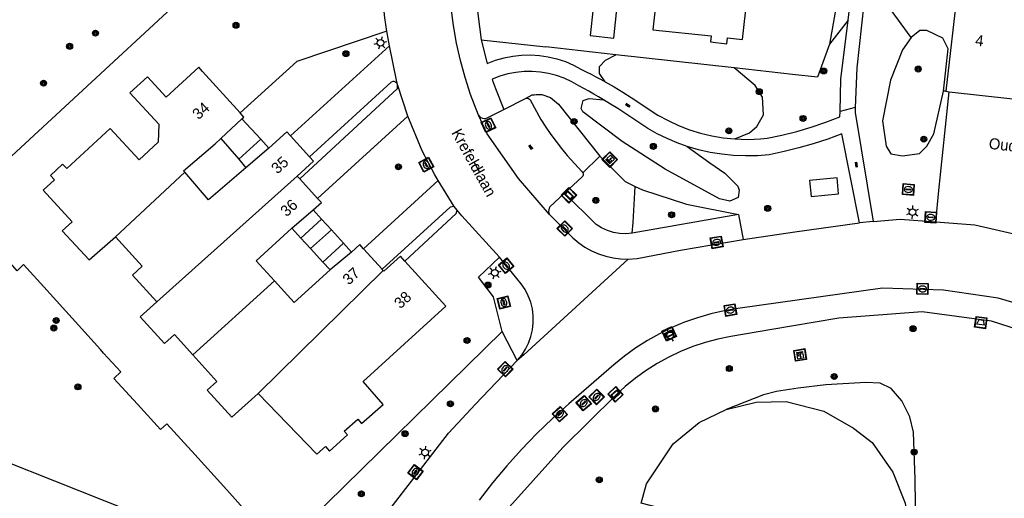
# Model space of a CAD drawing. Header units: metres. Extents: x 93870 to 95789, y 463036 to 464040.
# Tile 338 of 344: x 95307 to 95396, y 463702 to 463746. Entities that reach past the tile are written whole.
import ezdxf
from ezdxf.enums import TextEntityAlignment as Align

# ---------------------------------------------------------------- set-up
doc = ezdxf.new("R2010")
doc.units = ezdxf.units.M
doc.header["$LTSCALE"] = 25.4
for name, color, linetype in [('B_BEBOUWINGSGRENS_0', 1, 'Continuous'), ('B_LUIFEL_1', 200, 'Continuous'), ('B_TUSSENMUUR_0', 7, 'Continuous'), ('G_GRENS_ALGEMEEN_0', 7, 'Continuous'), ('Q_AFVALBAK_0', 7, 'Continuous'), ('Q_BOOM_0', 3, 'Continuous'), ('Q_DAMWAND_0', 6, 'Continuous'), ('Q_ELEKTRAKAST_0', 7, 'Continuous'), ('Q_INSPECTIE_OF_RIOOLPUT_0', 253, 'Continuous'), ('Q_KOLK_0', 254, 'Continuous'), ('Q_LICHTMAST_0', 2, 'Continuous'), ('Q_STRAATNAAMBORD_0', 7, 'Continuous'), ('Q_WATERLEIDINGPUT_0', 5, 'Continuous'), ('S_GBKN_SYMBOOL_OV_GROOT_0', 7, 'Continuous'), ('T_CULTUURGRENS_0', 76, 'Continuous'), ('T_HAAG_0', 87, 'Continuous'), ('T_HEK_0', 57, 'Continuous'), ('V_WEGGRENS_0', 7, 'Continuous'), ('Z_GBKN_HUISNUMMER_0', 252, 'Continuous'), ('Z_STRAATNAAM_0', 252, 'Continuous')]:
    doc.layers.add(name, color=color, linetype=linetype)

# ---------------------------------------------------------------- blocks, each defined once
blk = doc.blocks.new('Q_AFVALBAK')
for points in [[(-0.5, 0.5), (0.5, 0.5), (0.5, -0.5), (-0.5, -0.5)], [(-0.336, 0.197), (0.331, 0.197), (0.19, -0.251), (-0.196, -0.251)]]:
    blk.add_lwpolyline(points, close=True)
blk.add_lwpolyline([(-0.442, 0.464), (0.438, 0.464, -0.414214), (0.459, 0.442), (0.459, -0.437, -0.414214), (0.438, -0.459), (-0.442, -0.459, -0.414214), (-0.463, -0.437), (-0.463, 0.442), (-0.463, 0.444), (-0.463, 0.446), (-0.463, 0.448), (-0.462, 0.45), (-0.461, 0.451), (-0.46, 0.453), (-0.459, 0.455), (-0.458, 0.456), (-0.457, 0.457), (-0.456, 0.459), (-0.454, 0.46), (-0.453, 0.461), (-0.451, 0.462), (-0.449, 0.462), (-0.447, 0.463), (-0.446, 0.463), (-0.444, 0.464), (-0.442, 0.464)], format="xyb")
blk = doc.blocks.new('Q_STRAATNAAMBORD')
for points in [[(-0.5, 0.5), (0.5, 0.5), (0.5, -0.5), (-0.5, -0.5)], [(-0.369, 0.22), (0.358, 0.22), (0.358, -0.214), (-0.369, -0.214)]]:
    blk.add_lwpolyline(points, close=True)
for points in [[(-0.442, 0.464), (0.438, 0.464, -0.414214), (0.459, 0.442), (0.459, -0.437, -0.414214), (0.438, -0.459), (-0.442, -0.459, -0.414214), (-0.463, -0.437), (-0.463, 0.442), (-0.463, 0.444), (-0.463, 0.446), (-0.463, 0.448), (-0.462, 0.45), (-0.461, 0.451), (-0.46, 0.453), (-0.459, 0.455), (-0.458, 0.456), (-0.457, 0.457), (-0.456, 0.459), (-0.454, 0.46), (-0.453, 0.461), (-0.451, 0.462), (-0.449, 0.462), (-0.447, 0.463), (-0.446, 0.463), (-0.444, 0.464), (-0.442, 0.464)], [(-0.287, 0.16), (0.281, 0.16, -0.414214), (0.303, 0.139), (0.303, -0.134, -0.414214), (0.281, -0.156), (-0.287, -0.156, -0.414214), (-0.308, -0.134), (-0.308, 0.139), (-0.308, 0.14), (-0.308, 0.142), (-0.307, 0.144), (-0.307, 0.146), (-0.306, 0.148), (-0.305, 0.149), (-0.304, 0.151), (-0.303, 0.152), (-0.302, 0.154), (-0.3, 0.155), (-0.299, 0.156), (-0.297, 0.157), (-0.296, 0.158), (-0.294, 0.159), (-0.292, 0.159), (-0.29, 0.16), (-0.288, 0.16), (-0.287, 0.16)]]:
    blk.add_lwpolyline(points, format="xyb")
blk = doc.blocks.new('Q_ELEKTRAKAST')
for points in [[(-0.5, 0.5), (0.5, 0.5), (0.5, -0.5), (-0.5, -0.5)], [(-0.262, 0.264), (0.25, 0.264), (0.25, 0.187), (-0.262, 0.187)], [(-0.262, 0.107), (0.25, 0.107), (0.25, -0.332), (-0.262, -0.332)]]:
    blk.add_lwpolyline(points, close=True)
blk.add_lwpolyline([(-0.442, 0.464), (0.438, 0.464, -0.414214), (0.459, 0.442), (0.459, -0.437, -0.414214), (0.438, -0.459), (-0.442, -0.459, -0.414214), (-0.463, -0.437), (-0.463, 0.442), (-0.463, 0.444), (-0.463, 0.446), (-0.463, 0.448), (-0.462, 0.45), (-0.461, 0.451), (-0.46, 0.453), (-0.459, 0.455), (-0.458, 0.456), (-0.457, 0.457), (-0.456, 0.459), (-0.454, 0.46), (-0.453, 0.461), (-0.451, 0.462), (-0.449, 0.462), (-0.447, 0.463), (-0.446, 0.463), (-0.444, 0.464), (-0.442, 0.464)], format="xyb")
blk.add_lwpolyline([(-0.177, 0.001, -1), (-0.177, -0.069, -1)], format="xyb", close=True)
blk.add_lwpolyline([(0.044, 0.088), (-0.056, -0.112), (0.044, -0.112), (-0.056, -0.312)])
blk = doc.blocks.new('Q_LICHTMAST')
for points in [[(-0.26, 0.15), (-0.52, 0.3)], [(0, 0.3), (0, 0.6)], [(0.26, 0.15), (0.52, 0.3)], [(-0.26, -0.15), (-0.52, -0.3)], [(0, -0.3), (0, -0.6)], [(0.26, -0.15), (0.52, -0.3)]]:
    blk.add_lwpolyline(points)
blk.add_circle((0, 0), 0.3)
blk = doc.blocks.new('Q_KOLK')
blk.add_lwpolyline([(-0.5, 0.5), (0.5, 0.5), (0.5, -0.5), (-0.5, -0.5)], close=True)
for points in [[(-0.442, 0.464), (0.438, 0.464, -0.414214), (0.459, 0.442), (0.459, -0.437, -0.414214), (0.438, -0.459), (-0.442, -0.459, -0.414214), (-0.463, -0.437), (-0.463, 0.442, -0.414214), (-0.442, 0.464)], [(-0.345, 0.105, 0.380426), (-0.276, -0.18)], [(-0.008, 0.266, 0.240218), (-0.345, 0.105)], [(-0.194, 0.045, 0.853344), (-0.194, -0.032)], [(0.331, 0.111, 0.240191), (-0.008, 0.266)], [(0.185, -0.032, 0.849746), (0.185, 0.045)], [(0.267, -0.176, 0.380426), (0.331, 0.111)], [(-0.276, -0.18, 0.148452), (0.012, -0.257)], [(0.012, -0.257, 0.131742), (0.267, -0.176)]]:
    blk.add_lwpolyline(points, format="xyb")
for points in [[(-0.194, 0.045), (0.185, 0.045)], [(0.185, -0.032), (-0.194, -0.032)]]:
    blk.add_lwpolyline(points)
blk = doc.blocks.new('Q_WATERLEIDINGPUT')
blk.add_lwpolyline([(-0.5, 0.5), (0.5, 0.5), (0.5, -0.5), (-0.5, -0.5)], close=True)
for points in [[(-0.442, 0.464), (0.438, 0.464, -0.414214), (0.459, 0.442), (0.459, -0.437, -0.414214), (0.438, -0.459), (-0.442, -0.459, -0.414214), (-0.463, -0.437), (-0.463, 0.442), (-0.463, 0.444), (-0.463, 0.446), (-0.463, 0.448), (-0.462, 0.45), (-0.461, 0.451), (-0.46, 0.453), (-0.459, 0.455), (-0.458, 0.456), (-0.457, 0.457), (-0.456, 0.459), (-0.454, 0.46), (-0.453, 0.461), (-0.451, 0.462), (-0.449, 0.462), (-0.447, 0.463), (-0.446, 0.463), (-0.444, 0.464), (-0.442, 0.464)], [(-0.345, 0.105, 0.380426), (-0.276, -0.18)], [(-0.008, 0.266, 0.240218), (-0.345, 0.105)], [(-0.194, 0.045, 0.853344), (-0.194, -0.032)], [(0.331, 0.111, 0.240191), (-0.008, 0.266)], [(0.185, -0.032, 0.849746), (0.185, 0.045)], [(0.267, -0.176, 0.380426), (0.331, 0.111)], [(-0.276, -0.18, 0.148452), (0.012, -0.257)], [(0.012, -0.257, 0.131742), (0.267, -0.176)]]:
    blk.add_lwpolyline(points, format="xyb")
for points in [[(-0.194, 0.045), (0.185, 0.045)], [(0.185, -0.032), (-0.194, -0.032)]]:
    blk.add_lwpolyline(points)
blk = doc.blocks.new('Q_INSPECTIE_OF_RIOOLPUT')
blk.add_lwpolyline([(-0.5, 0.5), (0.5, 0.5), (0.5, -0.5), (-0.5, -0.5)], close=True)
for points in [[(-0.442, 0.464), (0.438, 0.464, -0.414214), (0.459, 0.442), (0.459, -0.437, -0.414214), (0.438, -0.459), (-0.442, -0.459, -0.414214), (-0.463, -0.437), (-0.463, 0.442), (-0.463, 0.444), (-0.463, 0.446), (-0.463, 0.448), (-0.462, 0.45), (-0.461, 0.451), (-0.46, 0.453), (-0.459, 0.455), (-0.458, 0.456), (-0.457, 0.457), (-0.456, 0.459), (-0.454, 0.46), (-0.453, 0.461), (-0.451, 0.462), (-0.449, 0.462), (-0.447, 0.463), (-0.446, 0.463), (-0.444, 0.464), (-0.442, 0.464)], [(-0.345, 0.105, 0.380426), (-0.276, -0.18)], [(-0.008, 0.266, 0.240218), (-0.345, 0.105)], [(-0.194, 0.045, 0.853344), (-0.194, -0.032)], [(0.331, 0.111, 0.240191), (-0.008, 0.266)], [(0.185, -0.032, 0.849746), (0.185, 0.045)], [(0.267, -0.176, 0.380426), (0.331, 0.111)], [(-0.276, -0.18, 0.148452), (0.012, -0.257)], [(0.012, -0.257, 0.131742), (0.267, -0.176)]]:
    blk.add_lwpolyline(points, format="xyb")
for points in [[(-0.194, 0.045), (0.185, 0.045)], [(0.185, -0.032), (-0.194, -0.032)]]:
    blk.add_lwpolyline(points)
blk = doc.blocks.new('Q_BOOM')
for radius in [0.27, 0.18, 0.09]:
    blk.add_circle((0, 0), radius)
blk = doc.blocks.new('S_GBKN_SYMBOOL_OV_GROOT')
for points in [[(-0.21875, 0.0625), (0.21875, 0.0625)], [(-0.21875, 0), (0.21875, 0)], [(-0.1875, 0.0625), (-0.1875, 0)], [(-0.125, 0.09375), (-0.125, 0.0625)], [(-0.125, 0), (-0.125, -0.0625)], [(-0.0625, 0.0625), (-0.0625, 0)], [(0, 0.09375), (0, 0.0625)], [(0, 0), (0, -0.0625)], [(0.0625, 0.0625), (0.0625, 0)], [(0.125, 0.09375), (0.125, 0.0625)], [(0.125, 0), (0.125, -0.0625)], [(0.1875, 0.0625), (0.1875, 0)], [(-0.21875, -0.0625), (0.21875, -0.0625)], [(-0.1875, -0.0625), (-0.1875, -0.09375)], [(-0.0625, -0.0625), (-0.0625, -0.09375)], [(0.0625, -0.0625), (0.0625, -0.09375)], [(0.1875, -0.0625), (0.1875, -0.09375)]]:
    blk.add_lwpolyline(points)

msp = doc.modelspace()

# ---------------------------------------------------------------- linework, layer by layer
at = {"layer": 'B_BEBOUWINGSGRENS_0'}
for p, q in [((95390.95, 463739.36), (95391.241, 463739.327)), ((95325.228, 463735.083), (95327.14, 463736.87)), ((95328.841, 463735.008), (95327.14, 463736.87)), ((95325.228, 463735.083), (95326.846, 463733.195)), ((95326.846, 463733.195), (95328.841, 463735.008)), ((95333.274, 463733.424), (95331.546, 463735.329)), ((95329.57, 463734.21), (95327.51, 463732.42)), ((95332.381, 463731.436), (95332.16, 463731.68)), ((95334.004, 463729.65), (95332.381, 463731.436)), ((95331.67, 463726.95), (95333.6, 463728.6)), ((95334.353, 463727.775), (95332.486, 463726.059)), ((95335.247, 463726.796), (95334.353, 463727.775)), ((95336.348, 463725.591), (95335.247, 463726.796)), ((95332.486, 463726.059), (95333.364, 463725.1)), ((95333.364, 463725.1), (95334.478, 463723.882)), ((95334.478, 463723.882), (95336.348, 463725.591)), ((95339.849, 463723.228), (95338.157, 463725.09)), ((95337.08, 463724.79), (95335.13, 463723.17)), ((95345.62, 463719.88), (95341.898, 463723.963)), ((95339.954, 463723.112), (95339.849, 463723.228))]:
    msp.add_line(p, q, dxfattribs=at)
for points in [[(95398.8, 463756.67), (95390.75, 463757.55), (95390.61, 463756.42), (95390.03, 463756.49), (95389.73, 463754.12), (95390.25, 463754.06), (95390.01, 463752.28), (95389.45, 463752.36), (95389.08, 463749.54), (95392.07, 463749.14), (95390.95, 463739.36)], [(95355.67, 463753.04), (95355.144, 463748.101), (95355.06, 463747.32), (95358.99, 463746.89), (95358.72, 463744.42), (95360.84, 463744.18), (95361.24, 463747.99), (95362.51, 463748.99), (95364.82, 463748.75), (95364.4, 463744.95), (95369.66, 463744.38), (95369.6, 463743.84), (95371.08, 463743.68), (95371.14, 463744.21), (95372.52, 463744.06), (95372.93, 463747.87), (95374.14, 463747.74), (95374.52, 463751.33), (95372.53, 463751.54)], [(95326.983, 463737.4), (95323.557, 463741.17), (95323.22, 463741.54), (95320.28, 463738.83), (95318.57, 463740.68), (95316.98, 463739.22), (95319.62, 463736.38), (95319.54, 463734.74), (95317.82, 463733.15), (95315.2, 463735.99), (95311.27, 463732.36), (95310.89, 463732.76), (95309.79, 463731.74), (95310.16, 463731.34), (95309.12, 463730.39), (95311.75, 463727.54), (95310.85, 463726.71), (95313.28, 463724.08), (95315.68, 463726.16)], [(95391.241, 463739.327), (95397.03, 463738.67), (95397.25, 463740.65)], [(95327.14, 463736.87), (95327.32, 463737.03), (95326.983, 463737.4)], [(95331.546, 463735.329), (95331.21, 463735.7), (95329.57, 463734.21)], [(95321.951, 463732.02), (95321.84, 463732.15), (95324.712, 463734.601), (95325.228, 463735.083)], [(95332.16, 463731.68), (95333.64, 463733.02), (95333.274, 463733.424)], [(95327.51, 463732.42), (95324.1, 463729.51), (95321.951, 463732.02)], [(95378.58, 463731.26), (95378.73, 463729.82), (95381.23, 463730.08), (95381.08, 463731.52), (95378.58, 463731.26)], [(95333.6, 463728.6), (95334.34, 463729.28), (95334.004, 463729.65)], [(95330.102, 463722.163), (95328.43, 463723.99), (95331.67, 463726.95)], [(95315.68, 463726.16), (95318.09, 463723.5), (95317.21, 463722.69), (95319.42, 463720.27)], [(95338.157, 463725.09), (95337.82, 463725.46), (95337.08, 463724.79)], [(95341.898, 463723.963), (95341.5, 463724.4), (95340.01, 463723.05), (95339.954, 463723.112)], [(95335.13, 463723.17), (95331.89, 463720.21), (95330.102, 463722.163)], [(95319.42, 463720.27), (95317.93, 463718.91), (95320.13, 463716.49), (95321.02, 463717.3), (95322.679, 463715.478)], [(95328.6, 463711.96), (95333.93, 463706.45), (95334.71, 463707.14), (95335.07, 463706.74), (95336.72, 463708.2), (95336.4, 463708.56), (95337.64, 463709.64), (95337.98, 463709.24), (95339.95, 463710.95), (95338.122, 463713.059), (95345.62, 463719.88)], [(95322.679, 463715.478), (95324.88, 463713.06), (95323.99, 463712.25), (95326.22, 463709.8), (95328.6, 463711.96)]]:
    msp.add_lwpolyline(points, dxfattribs=at)
at = {"layer": 'B_LUIFEL_1'}
for p, q in [((95329.57, 463734.21), (95328.841, 463735.008)), ((95326.846, 463733.195), (95327.51, 463732.42)), ((95334.353, 463727.775), (95333.6, 463728.6)), ((95331.67, 463726.95), (95332.486, 463726.059)), ((95337.08, 463724.79), (95336.348, 463725.591)), ((95334.478, 463723.882), (95335.13, 463723.17))]:
    msp.add_line(p, q, dxfattribs=at)
at = {"layer": 'B_TUSSENMUUR_0'}
for p, q in [((95321.951, 463732.02), (95315.68, 463726.16)), ((95332.16, 463731.68), (95319.42, 463720.27)), ((95335.247, 463726.796), (95333.364, 463725.1)), ((95339.954, 463723.112), (95328.6, 463711.96)), ((95322.679, 463715.478), (95330.102, 463722.163))]:
    msp.add_line(p, q, dxfattribs=at)
at = {"layer": 'G_GRENS_ALGEMEEN_0'}
for p, q in [((95331.546, 463735.329), (95340.529, 463743.474)), ((95342.169, 463737.11), (95334.004, 463729.65)), ((95338.157, 463725.09), (95344.93, 463731.276)), ((95346.009, 463728.87), (95339.849, 463723.228)), ((95346.384, 463728.928), (95346.009, 463728.87)), ((95346.573, 463728.277), (95346.663, 463728.585)), ((95341.898, 463723.963), (95346.573, 463728.277)), ((95350.719, 463717.587), (95331.032, 463698.252))]:
    msp.add_line(p, q, dxfattribs=at)
for points in [[(95325.76, 463703.212), (95322.599, 463706.718), (95322.243, 463707.113), (95320.339, 463709.224), (95319.768, 463708.691), (95317.985, 463710.647), (95317.682, 463710.979), (95315.525, 463713.335), (95316.157, 463713.913), (95314.603, 463715.631), (95314.312, 463715.953), (95309.751, 463721.003), (95309.474, 463721.306), (95307.339, 463723.661), (95306.773, 463723.093), (95304.709, 463725.411), (95305.473, 463732.742), (95320.763, 463746.891)], [(95340.283, 463744.811), (95332.125, 463742.075), (95326.983, 463737.4)], [(95390.742, 463739.38), (95391.144, 463743.21), (95390.677, 463744.179), (95389.233, 463744.865), (95388.596, 463744.865), (95387.792, 463744.242)], [(95341.255, 463739.983), (95341.182, 463740.1), (95341.075, 463740.188), (95340.945, 463740.237), (95340.806, 463740.241), (95340.674, 463740.201), (95333.274, 463733.424)], [(95332.381, 463731.436), (95341.23, 463739.602), (95341.255, 463739.983)], [(95390.026, 463727.523), (95390.319, 463730.372), (95391.241, 463739.327)]]:
    msp.add_lwpolyline(points, dxfattribs=at)
at = {"layer": 'Q_DAMWAND_0'}
for points in [[(95371.04, 463710.52), (95373.757, 463711.189), (95376.47, 463711.25), (95379.893, 463710.344), (95382.57, 463708.82), (95384.28, 463707.507), (95386.13, 463704.84), (95387.257, 463702.014), (95387.59, 463699.43), (95387.479, 463696.441), (95386.48, 463693.81), (95384.143, 463690.207)], [(95370.681, 463682.84), (95372.78, 463690.676), (95368.22, 463700.737), (95363.335, 463702.024), (95363.82, 463703.77), (95366.24, 463707.39), (95368.586, 463709.338), (95371.04, 463710.52)]]:
    msp.add_lwpolyline(points, dxfattribs=at)
at = {"layer": 'T_CULTUURGRENS_0'}
for p, q in [((95382.085, 463745.816), (95380.406, 463743.628)), ((95358.05, 463731.97), (95359.597, 463733.466)), ((95367.427, 463729.129), (95372.16, 463728.205)), ((95372.16, 463728.205), (95362.512, 463726.497)), ((95372.16, 463728.205), (95372.564, 463725.924))]:
    msp.add_line(p, q, dxfattribs=at)
for points in [[(95387.792, 463744.242), (95387.024, 463743.13), (95385.92, 463740.386), (95385.198, 463736.674), (95385.538, 463734.374), (95385.962, 463733.688), (95387.024, 463733.526), (95388.553, 463733.728), (95389.233, 463734.374), (95389.87, 463735.503), (95390.742, 463739.38)], [(95360.075, 463740.22), (95359.549, 463740.97), (95359.549, 463741.616), (95360.101, 463742.181), (95361.033, 463742.674)], [(95371.808, 463735.041), (95373.137, 463735.603), (95373.816, 463736.168), (95374.411, 463737.217), (95374.326, 463738.831), (95373.647, 463739.881), (95371.745, 463741.481)], [(95352.843, 463738.699), (95353.446, 463739.043), (95353.63, 463739.051), (95353.819, 463739.06), (95354.338, 463739.084), (95355.102, 463738.801), (95355.824, 463738.196), (95359.597, 463733.466)], [(95367.501, 463734.366), (95369.54, 463732.869), (95370.898, 463731.94), (95372.087, 463730.77), (95372.215, 463730.407), (95372.13, 463729.721), (95371.366, 463729.398), (95370.431, 463729.599), (95365.506, 463732.303), (95361.599, 463734.806), (95358.032, 463737.51), (95357.905, 463737.792), (95358.074, 463738.519), (95358.626, 463738.721), (95359.912, 463738.594)], [(95359.597, 463733.466), (95361.873, 463731.177), (95362.793, 463730.743)], [(95362.512, 463726.497), (95362.618, 463727.46), (95362.793, 463730.743)], [(95362.793, 463730.743), (95363.462, 463730.427), (95367.427, 463729.129)], [(95362.512, 463726.497), (95361.943, 463726.445), (95361.372, 463726.468), (95360.809, 463726.566), (95360.264, 463726.736), (95359.746, 463726.976), (95359.263, 463727.281), (95356.376, 463730.124)], [(95384.143, 463690.207), (95385.611, 463692.119), (95386.787, 463694.157), (95387.721, 463696.345), (95388.057, 463697.71), (95388.231, 463699.786), (95388.168, 463704.163), (95388.005, 463708.444), (95387.681, 463709.842), (95386.942, 463711.294), (95386.004, 463712.407), (95384.983, 463712.885), (95383.688, 463712.951), (95380.067, 463712.755), (95377.545, 463712.447), (95375.609, 463712.13), (95374.407, 463711.853), (95371.04, 463710.52)]]:
    msp.add_lwpolyline(points, dxfattribs=at)
at = {"layer": 'T_HAAG_0'}
for p, q in [((95361.033, 463742.674), (95354.678, 463743.382)), ((95371.745, 463741.481), (95361.033, 463742.674)), ((95352.103, 463714.958), (95350.719, 463717.587)), ((95325.76, 463703.212), (95329.724, 463698.818))]:
    msp.add_line(p, q, dxfattribs=at)
for points in [[(95383.358, 463763.021), (95382.605, 463756.112), (95380.406, 463743.628)], [(95380.406, 463743.628), (95379.308, 463740.638), (95377.05, 463740.89), (95371.745, 463741.481)], [(95350.719, 463717.587), (95349.934, 463720.726), (95348.586, 463722.517), (95350.488, 463724.327)]]:
    msp.add_lwpolyline(points, dxfattribs=at)
at = {"layer": 'T_HEK_0'}
for p, q in [((95348.841, 463744.032), (95354.678, 463743.382)), ((95390.95, 463739.36), (95390.742, 463739.38)), ((95305.59, 463705.86), (95322.54, 463699.13))]:
    msp.add_line(p, q, dxfattribs=at)
msp.add_lwpolyline([(95387.792, 463744.242), (95385.74, 463747.06), (95387.79, 463761.22)], dxfattribs=at)
at = {"layer": 'V_WEGGRENS_0'}
for p, q in [((95340.529, 463743.474), (95340.283, 463744.811)), ((95348.841, 463744.032), (95349.37, 463741.889)), ((95342.169, 463737.11), (95341.255, 463739.983)), ((95350.876, 463737.719), (95352.843, 463738.699)), ((95381.34, 463737.05), (95381.354, 463737.528)), ((95382.738, 463737.882), (95381.354, 463737.528)), ((95383.109, 463727.433), (95381.523, 463735.508)), ((95346.384, 463728.928), (95344.93, 463731.276)), ((95346.663, 463728.585), (95346.384, 463728.928)), ((95384.351, 463727.546), (95383.109, 463727.433))]:
    msp.add_line(p, q, dxfattribs=at)
for points in [[(95350.397, 463768.838), (95348.589, 463752.947), (95348.412, 463750.847), (95348.377, 463750.427), (95348.345, 463749.91), (95348.328, 463749.393), (95348.324, 463748.875), (95348.334, 463748.357), (95348.357, 463747.84), (95348.841, 463744.032)], [(95422.25, 463757.64), (95421.67, 463758.38), (95416.92, 463762.07), (95413.8, 463764.14), (95409.43, 463765.76), (95405.95, 463766.63), (95399.93, 463767.66), (95396.63, 463767.59), (95393.69, 463767.18), (95390.67, 463766.5), (95388.2, 463765.59), (95386.57, 463764.44), (95385.2, 463762.81), (95382.88, 463741.48), (95382.738, 463737.882)], [(95382.085, 463745.816), (95382.59, 463750), (95384.04, 463763.014)], [(95340.283, 463744.811), (95340.08, 463746.014), (95339.928, 463747.502), (95340.017, 463749.737), (95340.261, 463752.864), (95340.854, 463758.575)], [(95348.576, 463737.186), (95347.855, 463739.063), (95347.363, 463740.6), (95346.943, 463742.159), (95346.594, 463743.735), (95346.319, 463745.325), (95346.117, 463746.927), (95346.042, 463747.807)], [(95381.354, 463737.528), (95381.44, 463740.47), (95382.085, 463745.816)], [(95341.255, 463739.983), (95341.144, 463740.359), (95340.529, 463743.474)], [(95349.37, 463741.889), (95350.124, 463742.178), (95350.901, 463742.401), (95351.694, 463742.557), (95352.497, 463742.644), (95353.305, 463742.662), (95354.111, 463742.611), (95354.91, 463742.492), (95355.696, 463742.304), (95356.463, 463742.05), (95357.205, 463741.731), (95357.918, 463741.349), (95358.354, 463741.133), (95358.788, 463740.912), (95359.22, 463740.686), (95359.648, 463740.456), (95360.075, 463740.22)], [(95359.912, 463738.594), (95359.47, 463738.854), (95359.026, 463739.111), (95358.579, 463739.363), (95358.13, 463739.61), (95357.678, 463739.854), (95357.033, 463740.226), (95356.357, 463740.54), (95355.656, 463740.792), (95354.936, 463740.98), (95354.201, 463741.103), (95353.458, 463741.16), (95352.713, 463741.15), (95351.972, 463741.074), (95351.241, 463740.932), (95350.526, 463740.725), (95349.831, 463740.455)], [(95349.831, 463740.455), (95349.865, 463740.355), (95350.111, 463739.629), (95350.876, 463737.719)], [(95360.075, 463740.22), (95360.871, 463739.763), (95361.658, 463739.289), (95362.434, 463738.798), (95363.199, 463738.29), (95363.954, 463737.767), (95364.841, 463737.203), (95365.764, 463736.7), (95366.718, 463736.259), (95367.7, 463735.882), (95368.704, 463735.57), (95369.726, 463735.326), (95370.762, 463735.149), (95371.808, 463735.041)], [(95352.843, 463738.699), (95352.934, 463738.728), (95353.03, 463738.73), (95353.121, 463738.703), (95353.201, 463738.651), (95353.262, 463738.577), (95354.248, 463736.796), (95354.694, 463736.123), (95355.155, 463735.46), (95355.63, 463734.808), (95356.12, 463734.166), (95356.624, 463733.536), (95357.995, 463732.068), (95358.05, 463731.97)], [(95367.501, 463734.366), (95366.577, 463734.698), (95365.673, 463735.081), (95364.791, 463735.515), (95363.936, 463735.997), (95363.109, 463736.527), (95362.482, 463736.959), (95361.848, 463737.381), (95361.209, 463737.795), (95360.563, 463738.199), (95359.912, 463738.594)], [(95348.576, 463737.186), (95348.673, 463737.068), (95348.794, 463736.976), (95348.935, 463736.916), (95349.085, 463736.891), (95349.237, 463736.902), (95350.876, 463737.719)], [(95382.738, 463737.882), (95382.72, 463737.43), (95384.351, 463727.546)], [(95344.93, 463731.276), (95344.62, 463731.78), (95343.476, 463733.954), (95342.169, 463737.11)], [(95355.029, 463728.186), (95352.2, 463731.45), (95349.37, 463735.52), (95348.576, 463737.186)], [(95371.808, 463735.041), (95372.395, 463735.011), (95372.984, 463735.002), (95373.572, 463735.016), (95374.16, 463735.051), (95374.746, 463735.108), (95376.093, 463735.391), (95377.428, 463735.728), (95378.749, 463736.117), (95380.054, 463736.558), (95381.34, 463737.05)], [(95381.523, 463735.508), (95380.235, 463735.03), (95378.93, 463734.602), (95377.61, 463734.223), (95376.276, 463733.894), (95374.931, 463733.616), (95373.859, 463733.525), (95372.785, 463733.501), (95371.711, 463733.543), (95370.641, 463733.651), (95369.581, 463733.824), (95368.533, 463734.063), (95367.501, 463734.366)], [(95358.05, 463731.97), (95358.069, 463731.898), (95358.073, 463731.824), (95358.061, 463731.75), (95358.034, 463731.681), (95357.994, 463731.618), (95356.376, 463730.124)], [(95356.376, 463730.124), (95355.06, 463728.896), (95354.986, 463728.765), (95354.945, 463728.621), (95354.938, 463728.47), (95354.967, 463728.323), (95355.029, 463728.186)], [(95350.488, 463724.327), (95347.08, 463728.073), (95346.663, 463728.585)], [(95355.029, 463728.186), (95357.143, 463726.068), (95357.668, 463725.625), (95358.233, 463725.234), (95358.832, 463724.899), (95359.461, 463724.623), (95360.114, 463724.409), (95360.784, 463724.257), (95361.465, 463724.171), (95362.151, 463724.15)], [(95384.351, 463727.546), (95386.82, 463727.77), (95390.026, 463727.523)], [(95372.564, 463725.924), (95377.243, 463726.609), (95383.109, 463727.433)], [(95390.026, 463727.523), (95393.58, 463727.25), (95400.27, 463725.7), (95410.806, 463721.475)], [(95362.151, 463724.15), (95362.972, 463724.211), (95366.899, 463724.966), (95372.564, 463725.924)], [(95352.103, 463714.958), (95352.505, 463715.443), (95352.849, 463715.971), (95353.128, 463716.536), (95353.34, 463717.129), (95353.481, 463717.743), (95353.549, 463718.369), (95353.544, 463718.999), (95353.466, 463719.624), (95353.315, 463720.236), (95353.094, 463720.826), (95352.806, 463721.386), (95352.455, 463721.909), (95350.488, 463724.327)], [(95362.151, 463724.15), (95352.702, 463715.465), (95352.103, 463714.958)], [(95408.959, 463715.308), (95404.13, 463717.83), (95399.83, 463719.41), (95395.69, 463720.62), (95390.74, 463721.34), (95385.2, 463721.51), (95372.079, 463719.673), (95370.848, 463719.464), (95369.631, 463719.184), (95368.432, 463718.834), (95367.254, 463718.416), (95366.103, 463717.932), (95364.981, 463717.382), (95363.893, 463716.769), (95362.842, 463716.094), (95361.831, 463715.361), (95360.864, 463714.57), (95356.77, 463711.02), (95355.289, 463709.688), (95353.855, 463708.304), (95352.472, 463706.871), (95351.141, 463705.388), (95349.864, 463703.86), (95348.642, 463702.287)], [(95407.974, 463713.349), (95407.36, 463713.72), (95400.25, 463716.85), (95395.08, 463718.51), (95388.8, 463719.37), (95381.24, 463718.78), (95376.944, 463718.055), (95375.161, 463717.754), (95371.46, 463717.13), (95370.291, 463716.895), (95369.139, 463716.589), (95368.007, 463716.213), (95366.901, 463715.769), (95365.824, 463715.259), (95364.779, 463714.683), (95363.772, 463714.045), (95362.806, 463713.347), (95361.884, 463712.591), (95361.01, 463711.78), (95356.24, 463707.06), (95350.84, 463701.08), (95346.27, 463694.83), (95342.413, 463684.782)], [(95335.271, 463690.372), (95337.17, 463695.3), (95338.82, 463698.74), (95340.57, 463701.5), (95345.871, 463708.376), (95348.3, 463711.006), (95352.103, 463714.958)]]:
    msp.add_lwpolyline(points, dxfattribs=at)
at = {"layer": 'Z_STRAATNAAM_0'}
msp.add_line((95348.191, 463732.902), (95348.676, 463732.027), dxfattribs=at)

# ---------------------------------------------------------------- block references
at = {"layer": 'Q_AFVALBAK_0', "rotation": 172.2022656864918}
msp.add_blockref('Q_AFVALBAK', (95394.112, 463718.393), dxfattribs=at)
at = {"layer": 'Q_BOOM_0'}
for p, rotation in [((95326.603, 463745.349), 173.3367703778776), ((95313.866, 463744.635), 174.2238083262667), ((95311.523, 463743.444), 42.78043483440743), ((95336.569, 463742.776), 18.54023312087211), ((95379.875, 463741.204), 69.83554914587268), ((95388.441, 463741.38), 68.08348111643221), ((95309.156, 463740.104), 42.78043483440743), ((95374.035, 463739.328), 122.8894022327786), ((95357.243, 463736.62), 128.5784684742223), ((95378.001, 463736.902), 16.40832429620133), ((95371.282, 463735.774), 174.1050721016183), ((95364.436, 463734.367), 147.3545475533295), ((95388.945, 463735.019), 60.56760813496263), ((95341.326, 463732.509), 117.7541955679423), ((95359.22, 463729.472), 135.4399589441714), ((95366.089, 463728.167), 10.03914458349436), ((95374.8, 463728.749), 8.328866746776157), ((95349.442, 463721.8), 126.9670263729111), ((95310.305, 463718.575), 132.087348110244), ((95310.086, 463717.896), 132.087348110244), ((95387.971, 463717.839), 4.462451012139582), ((95347.544, 463716.767), 44.48317443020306), ((95371.32, 463714.22), 11.36647434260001), ((95380.826, 463713.5), 3.098322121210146), ((95312.279, 463712.558), 42.44469380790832), ((95346.038, 463711.022), 44.48317443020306), ((95364.62, 463710.56), 39.35026627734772), ((95341.929, 463708.32), 44.48317443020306), ((95388.073, 463706.648), 92.18049588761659), ((95359.53, 463704.13), 74.47588900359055), ((95337.965, 463702.868), 44.48317443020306)]:
    msp.add_blockref('Q_BOOM', p, dxfattribs=dict(at, rotation=rotation))
at = {"layer": 'Q_ELEKTRAKAST_0'}
for p, rotation in [((95360.48, 463733.17), 134.8368361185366), ((95377.742, 463715.455), 9.579071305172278)]:
    msp.add_blockref('Q_ELEKTRAKAST', p, dxfattribs=dict(at, rotation=rotation))
at = {"layer": 'Q_INSPECTIE_OF_RIOOLPUT_0'}
for p, rotation in [((95387.544, 463730.466), 175.5944615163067), ((95350.881, 463720.219), 104.0405381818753)]:
    msp.add_blockref('Q_INSPECTIE_OF_RIOOLPUT', p, dxfattribs=dict(at, rotation=rotation))
at = {"layer": 'Q_KOLK_0'}
for p, rotation in [((95349.479, 463736.296), 115.4820316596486), ((95343.849, 463732.71), 117.7541955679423), ((95389.574, 463727.937), 175.5944615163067), ((95356.4, 463726.92), 134.9458452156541), ((95370.17, 463725.66), 9.598396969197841), ((95351.09, 463723.55), 129.1277411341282), ((95388.83, 463721.45), 178.2423777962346), ((95371.42, 463719.52), 9.635830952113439), ((95351.009, 463714.167), 46.10071191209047), ((95355.96, 463710.09), 41.96796994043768), ((95342.867, 463704.834), 52.36984635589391)]:
    msp.add_blockref('Q_KOLK', p, dxfattribs=dict(at, rotation=rotation))
at = {"layer": 'Q_LICHTMAST_0'}
for p, rotation in [((95339.693, 463743.748), 42.1989953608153), ((95387.92, 463728.411), 175.5944615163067), ((95350.054, 463722.906), 43.58024439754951), ((95365.952, 463717.231), 26.11391262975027), ((95343.738, 463706.6), 52.36984635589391)]:
    msp.add_blockref('Q_LICHTMAST', p, dxfattribs=dict(at, rotation=rotation))
at = {"layer": 'Q_STRAATNAAMBORD_0'}
for p, rotation in [((95356.779, 463729.936), 135.4399589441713), ((95365.867, 463717.371), 26.11391262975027), ((95361, 463711.886), 42.85878128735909)]:
    msp.add_blockref('Q_STRAATNAAMBORD', p, dxfattribs=dict(at, rotation=rotation))
at = {"layer": 'Q_WATERLEIDINGPUT_0'}
for p, rotation in [((95359.292, 463711.649), 44.69812829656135), ((95358.122, 463711.088), 40.92929844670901)]:
    msp.add_blockref('Q_WATERLEIDINGPUT', p, dxfattribs=dict(at, rotation=rotation))
at = {"layer": 'S_GBKN_SYMBOOL_OV_GROOT_0'}
for p, rotation in [((95362.125, 463738.082), 147.0613094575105), ((95353.325, 463734.308), 124.811827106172), ((95382.845, 463732.722), 99.37017514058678)]:
    msp.add_blockref('S_GBKN_SYMBOOL_OV_GROOT', p, dxfattribs=dict(at, rotation=rotation))

# ---------------------------------------------------------------- texts
at = {"layer": 'Z_GBKN_HUISNUMMER_0', "linetype": 'Continuous'}
for s, rotation, p in [('4', 353.5, (95393.994, 463743.966)), ('34', 42.3, (95323.42, 463737.603)), ('35', 42.2, (95330.573, 463732.681)), ('36', 42.2, (95331.399, 463728.799)), ('37', 42.3, (95337.037, 463722.605)), ('38', 42.3, (95341.712, 463720.456))]:
    msp.add_text(s, height=1, rotation=rotation, dxfattribs=at).set_placement(p, align=Align.MIDDLE)
at = {"layer": 'Z_STRAATNAAM_0', "linetype": 'Continuous'}
for s, rotation, p in [('Krefeldlaan', 298.99898, (95348.191, 463732.902)), ('Oudplein', 353.6212, (95397.501, 463734.231))]:
    msp.add_text(s, height=1, rotation=rotation, dxfattribs=at).set_placement(p, align=Align.MIDDLE)

doc.saveas('drawing.dxf')
